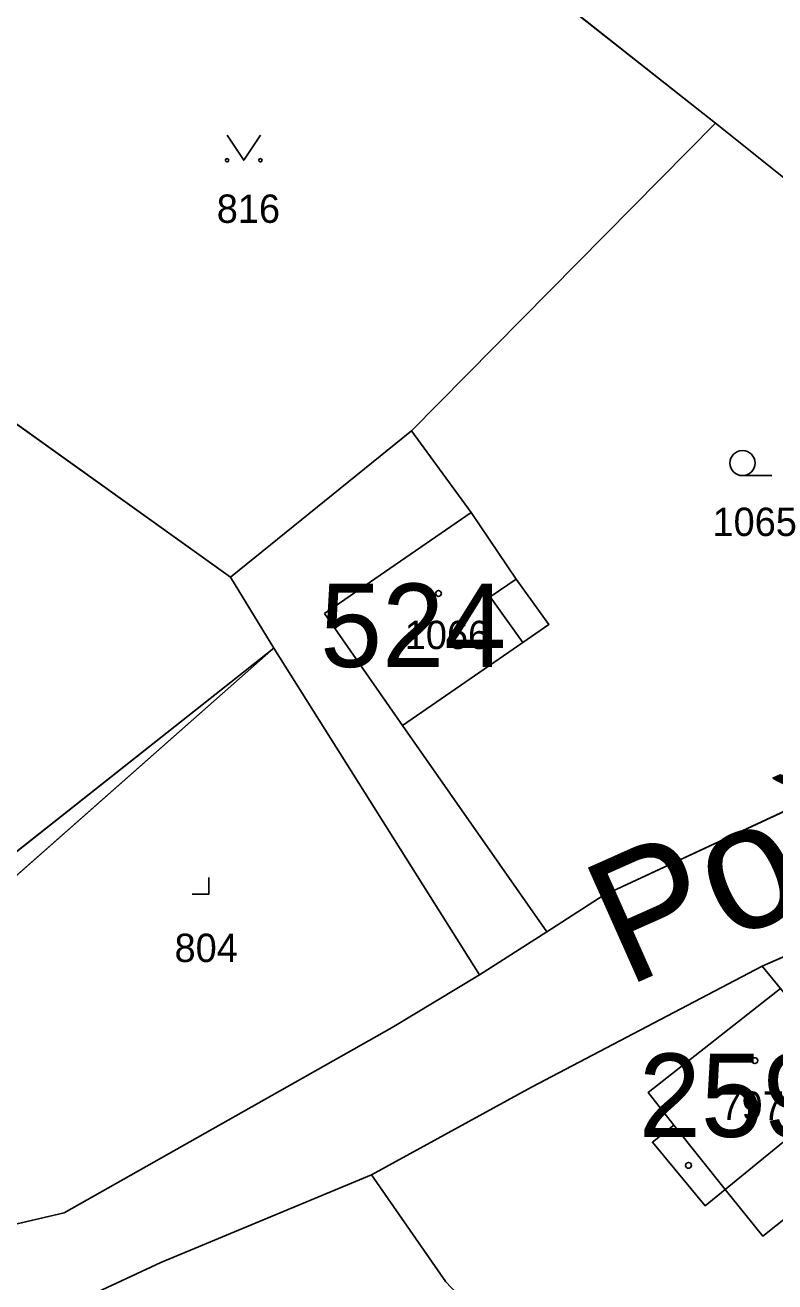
# Model space of a CAD drawing. Extents: x -689422 to -685210, y -987725 to -982160.
# Drawn here: x -687017.4 to -686972.5, y -985471.1 to -985395.8 of the extents above; entities that cross this region are included whole.
import ezdxf

# ---------------------------------------------------------------- set-up
doc = ezdxf.new("R2010")
doc.units = 0
for name, color, linetype in [('KN_Budovy', 7, 'Continuous'), ('KN_Budovy_cisla_domovni', 7, 'Continuous'), ('KN_Hranice_parcel', 7, 'Continuous'), ('KN_Hranice_parcel_vnitrni_kresba', 7, 'Continuous'), ('KN_Parcelni cisla', 7, 'Continuous'), ('KN_Polygon parcely', 7, 'Continuous'), ('KN_Popisy_pomistni nazvy nazvy ulic', 7, 'Continuous'), ('KN_POZEMKY_OSTATNI PLOCHA', 7, 'Continuous'), ('KN_POZEMKY_ZAHRADA', 7, 'Continuous'), ('KN_POZEMKY_ZASTAVENA PLOCHA', 7, 'Continuous'), ('KN_VYUZITI_13_zastavena plocha_zboreniste', 7, 'Continuous'), ('KN_VYUZITI_17_ostatni plocha_ostatni komunikace', 7, 'Continuous'), ('KN_VYUZITI_19_ostatni plocha_zelen', 7, 'Continuous'), ('KN_VYUZITI_26_ostatni plocha_jina plocha', 7, 'Continuous'), ('KN_Značky budov', 7, 'Continuous'), ('KN_Značky kultur', 7, 'Continuous')]:
    doc.layers.add(name, color=color, linetype=linetype)

msp = doc.modelspace()

# ---------------------------------------------------------------- linework, layer by layer
at = {"layer": 'KN_Budovy'}
for points in [[(-686999.46, -985431.03), (-686994.79, -985437.74), (-686987.58, -985432.77), (-686989.52, -985430.02), (-686987.97, -985428.97), (-686990.66, -985424.98)], [(-686972.12, -985453.5), (-686980.06, -985459.75), (-686978.51, -985461.7), (-686975.45, -985465.56), (-686970.3, -985461.35), (-686970.98, -985460.49), (-686968.24, -985458.25)]]:
    msp.add_lwpolyline(points, close=True, dxfattribs=at)
at = {"layer": 'KN_Hranice_parcel'}
for p, q in [((-686994.86, -985386.75), (-686976.02, -985401.63)), ((-686994.25, -985420.07), (-686976.02, -985401.63)), ((-686976.02, -985401.63), (-686955.04, -985418.42)), ((-687034.59, -985407.76), (-687005.09, -985428.85)), ((-687005.09, -985428.85), (-686994.25, -985420.07)), ((-687005.09, -985428.85), (-687002.49, -985433.11)), ((-687002.49, -985433.11), (-687021.96, -985450.28)), ((-686990.16, -985452.69), (-687002.49, -985433.11)), ((-686986.13, -985450.1), (-686990.16, -985452.69)), ((-686973.22, -985452.16), (-686972.12, -985453.5))]:
    msp.add_line(p, q, dxfattribs=at)
for points in [[(-686994.25, -985420.07), (-686990.66, -985424.98), (-686987.97, -985428.97), (-686986.02, -985431.69), (-686987.58, -985432.77), (-686994.79, -985437.74), (-686986.13, -985450.1)], [(-687002.49, -985433.11), (-687021.66, -985448.25), (-687046.61, -985429.47)], [(-686964, -985436.79), (-686965.5, -985439.9), (-686982.75, -985447.93), (-686986.13, -985450.1)], [(-686973.22, -985452.16), (-686968.5, -985450.09), (-686955.38, -985443.66), (-686946.92, -985442.51)], [(-687020.38, -985468.19), (-687015.07, -985466.96), (-686995.4, -985455.85), (-686990.16, -985452.69)], [(-686996.65, -985464.67), (-686987.05, -985459.42), (-686973.22, -985452.16)], [(-686967.82, -985459.33), (-686970.3, -985461.35), (-686968.01, -985464.23), (-686973.18, -985468.36), (-686975.45, -985465.56), (-686976.64, -985466.53), (-686979.8, -985462.72), (-686978.51, -985461.7), (-686980.06, -985459.75), (-686972.12, -985453.5)], [(-686996.65, -985464.67), (-687009.28, -985469.94), (-687020.45, -985475.12)], [(-686974.94, -985489.39), (-686980.42, -985483.58), (-686984.22, -985479.56), (-686987.32, -985476.27), (-686992.19, -985471.1), (-686996.65, -985464.67)]]:
    msp.add_lwpolyline(points, dxfattribs=at)
at = {"layer": 'KN_Hranice_parcel_vnitrni_kresba'}
for p, q in [((-686999.46, -985431.03), (-686990.66, -985424.98)), ((-686989.52, -985430.02), (-686987.97, -985428.97)), ((-686987.58, -985432.77), (-686989.52, -985430.02)), ((-686994.79, -985437.74), (-686999.46, -985431.03)), ((-686978.51, -985461.7), (-686975.45, -985465.56)), ((-686975.45, -985465.56), (-686970.3, -985461.35))]:
    msp.add_line(p, q, dxfattribs=at)
at = {"layer": 'KN_Polygon parcely'}
for points in [[(-686959.16, -985380.13), (-686965.8, -985373.94), (-686971.69, -985365.46), (-686994.86, -985386.75), (-686976.02, -985401.63), (-686955.04, -985418.42), (-686952.51, -985410.43), (-686952.38, -985401.38), (-686953.02, -985398.44), (-686955.27, -985388.17), (-686956.93, -985384.05)], [(-686994.25, -985420.07), (-686976.02, -985401.63), (-686994.86, -985386.75), (-687003.46, -985379.88), (-687034.59, -985407.76), (-687005.09, -985428.85)], [(-686994.79, -985437.74), (-686986.13, -985450.1), (-686982.75, -985447.93), (-686965.5, -985439.9), (-686964, -985436.79), (-686955.04, -985418.42), (-686976.02, -985401.63), (-686994.25, -985420.07), (-686990.66, -985424.98), (-686987.97, -985428.97), (-686986.02, -985431.69), (-686987.58, -985432.77)], [(-687046.61, -985429.47), (-687021.66, -985448.25), (-687002.49, -985433.11), (-687005.09, -985428.85), (-687034.59, -985407.76)], [(-687005.09, -985428.85), (-687002.49, -985433.11), (-686990.16, -985452.69), (-686986.13, -985450.1), (-686994.79, -985437.74), (-686987.58, -985432.77), (-686986.02, -985431.69), (-686987.97, -985428.97), (-686990.66, -985424.98), (-686994.25, -985420.07)], [(-687021.66, -985448.25), (-687046.61, -985429.47), (-687048.31, -985432.53), (-687021.96, -985450.28), (-687002.49, -985433.11)], [(-687020.38, -985468.19), (-687015.07, -985466.96), (-686995.4, -985455.85), (-686990.16, -985452.69), (-687002.49, -985433.11), (-687021.96, -985450.28), (-687023.73, -985462.03)], [(-686965.58, -985465.1), (-686963.63, -985471.94), (-686971.28, -985488.96), (-686960.99, -985492.39), (-686958.3, -985482.93), (-686948.98, -985454.9), (-686946.92, -985442.51), (-686955.38, -985443.66), (-686968.5, -985450.09), (-686973.22, -985452.16), (-686972.12, -985453.5), (-686968.24, -985458.25), (-686967.82, -985459.33)], [(-686976.64, -985466.53), (-686979.8, -985462.72), (-686978.51, -985461.7), (-686980.06, -985459.75), (-686972.12, -985453.5), (-686973.22, -985452.16), (-686987.05, -985459.42), (-686996.65, -985464.67), (-686992.19, -985471.1), (-686987.32, -985476.27), (-686984.22, -985479.56), (-686980.42, -985483.58), (-686974.94, -985489.39), (-686972.51, -985491.7), (-686971.28, -985488.96), (-686963.63, -985471.94), (-686965.58, -985465.1), (-686967.82, -985459.33), (-686970.3, -985461.35), (-686968.01, -985464.23), (-686973.18, -985468.36), (-686975.45, -985465.56)], [(-686967.82, -985459.33), (-686968.24, -985458.25), (-686972.12, -985453.5), (-686980.06, -985459.75), (-686978.51, -985461.7), (-686979.8, -985462.72), (-686976.64, -985466.53), (-686975.45, -985465.56), (-686973.18, -985468.36), (-686968.01, -985464.23), (-686970.3, -985461.35)], [(-687020.45, -985475.12), (-687016.46, -985479.02), (-687017.36, -985479.95), (-687008.57, -985489.07), (-687010.84, -985491.55), (-687008.2, -985494.24), (-687005.93, -985496.57), (-687004.94, -985495.56), (-687001.68, -985504.01), (-686984.79, -985493.32), (-686978.93, -985493.04), (-686974.94, -985489.39), (-686980.42, -985483.58), (-686984.22, -985479.56), (-686987.32, -985476.27), (-686992.19, -985471.1), (-686996.65, -985464.67), (-687009.28, -985469.94)]]:
    msp.add_lwpolyline(points, close=True, dxfattribs=at)
for points in [[(-687029.12, -985483.45), (-687025.85, -985478.77), (-687021.28, -985475.5), (-687020.45, -985475.12), (-687009.28, -985469.94), (-686996.65, -985464.67), (-686987.05, -985459.42), (-686973.22, -985452.16), (-686968.5, -985450.09), (-686955.38, -985443.66), (-686946.92, -985442.51), (-686945.1, -985434.79), (-686945.1, -985433.25), (-686959.17, -985437.96)], [(-686965.5, -985439.9), (-686982.75, -985447.93), (-686986.13, -985450.1), (-686990.16, -985452.69), (-686995.4, -985455.85), (-687015.07, -985466.96), (-687020.38, -985468.19), (-687027.32, -985469.78), (-687038.99, -985480.65)]]:
    msp.add_lwpolyline(points, dxfattribs=at)
at = {"layer": 'KN_POZEMKY_OSTATNI PLOCHA'}
for p, q in [((-686994.86, -985386.75), (-686976.02, -985401.63)), ((-686976.02, -985401.63), (-686994.25, -985420.07)), ((-687034.59, -985407.76), (-687005.09, -985428.85)), ((-687005.09, -985428.85), (-687034.59, -985407.76)), ((-686994.25, -985420.07), (-687005.09, -985428.85)), ((-687005.09, -985428.85), (-687002.49, -985433.11)), ((-687002.49, -985433.11), (-687021.96, -985450.28)), ((-687002.49, -985433.11), (-687021.66, -985448.25)), ((-687021.66, -985448.25), (-687002.49, -985433.11)), ((-686982.75, -985447.93), (-686965.5, -985439.9)), ((-686986.13, -985450.1), (-686982.75, -985447.93)), ((-686990.16, -985452.69), (-686986.13, -985450.1)), ((-686968.5, -985450.09), (-686973.22, -985452.16)), ((-686995.4, -985455.85), (-686990.16, -985452.69)), ((-686973.22, -985452.16), (-686987.05, -985459.42)), ((-687015.07, -985466.96), (-686995.4, -985455.85)), ((-686987.05, -985459.42), (-686996.65, -985464.67)), ((-686996.65, -985464.67), (-687009.28, -985469.94)), ((-687020.38, -985468.19), (-687015.07, -985466.96)), ((-687009.28, -985469.94), (-687020.45, -985475.12))]:
    msp.add_line(p, q, dxfattribs=at)
at = {"layer": 'KN_POZEMKY_ZAHRADA'}
for p, q in [((-686976.02, -985401.63), (-686994.86, -985386.75)), ((-686994.25, -985420.07), (-686976.02, -985401.63)), ((-686976.02, -985401.63), (-686955.04, -985418.42)), ((-686955.04, -985418.42), (-686976.02, -985401.63)), ((-686990.66, -985424.98), (-686994.25, -985420.07)), ((-686987.97, -985428.97), (-686990.66, -985424.98)), ((-686986.02, -985431.69), (-686987.97, -985428.97)), ((-686987.58, -985432.77), (-686986.02, -985431.69)), ((-686994.79, -985437.74), (-686987.58, -985432.77)), ((-686986.13, -985450.1), (-686994.79, -985437.74)), ((-686965.5, -985439.9), (-686982.75, -985447.93)), ((-686982.75, -985447.93), (-686986.13, -985450.1)), ((-686987.05, -985459.42), (-686973.22, -985452.16)), ((-686973.22, -985452.16), (-686972.12, -985453.5)), ((-686972.12, -985453.5), (-686980.06, -985459.75)), ((-686996.65, -985464.67), (-686987.05, -985459.42)), ((-686980.06, -985459.75), (-686978.51, -985461.7)), ((-686978.51, -985461.7), (-686979.8, -985462.72)), ((-686979.8, -985462.72), (-686976.64, -985466.53)), ((-686992.19, -985471.1), (-686996.65, -985464.67)), ((-686973.18, -985468.36), (-686968.01, -985464.23)), ((-686976.64, -985466.53), (-686975.45, -985465.56)), ((-686975.45, -985465.56), (-686973.18, -985468.36))]:
    msp.add_line(p, q, dxfattribs=at)
at = {"layer": 'KN_POZEMKY_ZASTAVENA PLOCHA'}
for p, q in [((-687005.09, -985428.85), (-686994.25, -985420.07)), ((-686994.25, -985420.07), (-686990.66, -985424.98)), ((-686990.66, -985424.98), (-686987.97, -985428.97)), ((-687002.49, -985433.11), (-687005.09, -985428.85)), ((-686987.97, -985428.97), (-686986.02, -985431.69)), ((-686986.02, -985431.69), (-686987.58, -985432.77)), ((-687021.96, -985450.28), (-687002.49, -985433.11)), ((-686990.16, -985452.69), (-687002.49, -985433.11)), ((-687002.49, -985433.11), (-686990.16, -985452.69)), ((-686987.58, -985432.77), (-686994.79, -985437.74)), ((-686994.79, -985437.74), (-686986.13, -985450.1)), ((-686986.13, -985450.1), (-686990.16, -985452.69)), ((-686973.22, -985452.16), (-686968.5, -985450.09)), ((-686990.16, -985452.69), (-686995.4, -985455.85)), ((-686972.12, -985453.5), (-686973.22, -985452.16)), ((-686980.06, -985459.75), (-686972.12, -985453.5)), ((-686995.4, -985455.85), (-687015.07, -985466.96)), ((-686978.51, -985461.7), (-686980.06, -985459.75)), ((-686979.8, -985462.72), (-686978.51, -985461.7)), ((-686976.64, -985466.53), (-686979.8, -985462.72)), ((-687009.28, -985469.94), (-686996.65, -985464.67)), ((-686996.65, -985464.67), (-686992.19, -985471.1)), ((-686968.01, -985464.23), (-686973.18, -985468.36)), ((-686975.45, -985465.56), (-686976.64, -985466.53)), ((-686973.18, -985468.36), (-686975.45, -985465.56)), ((-687015.07, -985466.96), (-687020.38, -985468.19)), ((-687020.45, -985475.12), (-687009.28, -985469.94))]:
    msp.add_line(p, q, dxfattribs=at)
at = {"layer": 'KN_VYUZITI_13_zastavena plocha_zboreniste'}
for p, q in [((-687021.96, -985450.28), (-687002.49, -985433.11)), ((-687002.49, -985433.11), (-686990.16, -985452.69)), ((-686990.16, -985452.69), (-686995.4, -985455.85)), ((-686995.4, -985455.85), (-687015.07, -985466.96)), ((-687015.07, -985466.96), (-687020.38, -985468.19))]:
    msp.add_line(p, q, dxfattribs=at)
at = {"layer": 'KN_VYUZITI_17_ostatni plocha_ostatni komunikace'}
for p, q in [((-686982.75, -985447.93), (-686965.5, -985439.9)), ((-686986.13, -985450.1), (-686982.75, -985447.93)), ((-686990.16, -985452.69), (-686986.13, -985450.1)), ((-686968.5, -985450.09), (-686973.22, -985452.16)), ((-686995.4, -985455.85), (-686990.16, -985452.69)), ((-686973.22, -985452.16), (-686987.05, -985459.42)), ((-687015.07, -985466.96), (-686995.4, -985455.85)), ((-686987.05, -985459.42), (-686996.65, -985464.67)), ((-686996.65, -985464.67), (-687009.28, -985469.94)), ((-687020.38, -985468.19), (-687015.07, -985466.96)), ((-687009.28, -985469.94), (-687020.45, -985475.12))]:
    msp.add_line(p, q, dxfattribs=at)
at = {"layer": 'KN_VYUZITI_19_ostatni plocha_zelen'}
for p, q in [((-686994.86, -985386.75), (-686976.02, -985401.63)), ((-686976.02, -985401.63), (-686994.25, -985420.07)), ((-687034.59, -985407.76), (-687005.09, -985428.85)), ((-687005.09, -985428.85), (-687034.59, -985407.76)), ((-686994.25, -985420.07), (-687005.09, -985428.85)), ((-687005.09, -985428.85), (-687002.49, -985433.11)), ((-687002.49, -985433.11), (-687021.66, -985448.25))]:
    msp.add_line(p, q, dxfattribs=at)
at = {"layer": 'KN_VYUZITI_26_ostatni plocha_jina plocha'}
for p, q in [((-687002.49, -985433.11), (-687021.96, -985450.28)), ((-687021.66, -985448.25), (-687002.49, -985433.11))]:
    msp.add_line(p, q, dxfattribs=at)
at = {"layer": 'KN_Značky budov'}
for centre in [(-686992.627, -985429.829), (-686973.667, -985457.829), (-686977.637, -985464.109)]:
    msp.add_circle(centre, 0.175, dxfattribs=at)
at = {"layer": 'KN_Značky kultur'}
for p, q in [((-686974.403, -985422.76), (-686972.653, -985422.76)), ((-687006.39, -985447.85), (-687006.39, -985446.85)), ((-687007.391, -985447.85), (-687006.39, -985447.85))]:
    msp.add_line(p, q, dxfattribs=at)
msp.add_lwpolyline([(-687005.3, -985402.359), (-687004.3, -985403.86), (-687003.3, -985402.359)], dxfattribs=at)
for centre, radius in [((-687005.3, -985403.859), 0.1), ((-687003.3, -985403.859), 0.1), ((-686974.403, -985422.01), 0.75)]:
    msp.add_circle(centre, radius, dxfattribs=at)

# ---------------------------------------------------------------- texts
at = {"layer": 'KN_Budovy_cisla_domovni'}
for s, p in [('524', (-686999.728, -985434.234)), ('259', (-686980.618, -985462.404))]:
    msp.add_text(s, height=5, dxfattribs=at).set_placement(p)
at = {"layer": 'KN_Parcelni cisla'}
for s, p in [('816', (-687005.92, -985407.61)), ('1065', (-686976.2, -985426.38)), ('1066', (-686994.65, -985433.16)), ('804', (-687008.45, -985451.92)), ('797', (-686975.72, -985461.38))]:
    msp.add_text(s, height=1.7, dxfattribs=at).set_placement(p)
at = {"layer": 'KN_Popisy_pomistni nazvy nazvy ulic'}
msp.add_text('Poštovská', height=7.5, rotation=24, dxfattribs=at).set_placement((-686981.374, -985453.446))

doc.saveas('drawing.dxf')
